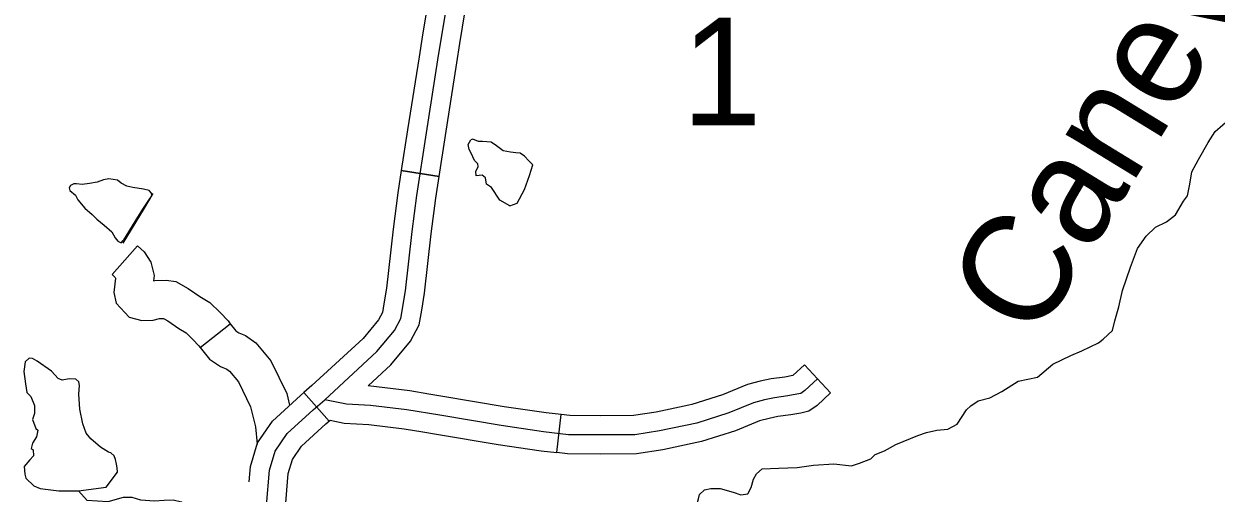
# Model space of a CAD drawing. Extents: x 813775 to 1157140, y 1757555 to 1979907.
# Drawn here: x 976322 to 985663, y 1865768 to 1869447 of the extents above; entities that cross this region are included whole.
import ezdxf

# ---------------------------------------------------------------- set-up
doc = ezdxf.new("R2010")
doc.units = 0
for name, color, linetype in [('Level 31', 7, 'Continuous'), ('Level 32', 7, 'Continuous'), ('Level 35', 7, 'Continuous'), ('Level 5', 7, 'Continuous')]:
    doc.layers.add(name, color=color, linetype=linetype)

msp = doc.modelspace()

# ---------------------------------------------------------------- linework, layer by layer
at = {"layer": 'Level 31'}
for p, q in [((979575.7, 1868251), (979279.2, 1868296.8)), ((979279.2, 1868296.8), (979575.7, 1868251)), ((979575.7, 1868251), (979575.7, 1868251)), ((982436.8, 1866773.3), (982641.4, 1866553.9)), ((978515.2, 1866556.5), (978713.1, 1866331.1)), ((980498.2, 1866085.6), (980532.1, 1866383.7))]:
    msp.add_line(p, q, dxfattribs=at)
for points in [[(979817.2, 1870417.6), (979806.3, 1870409.8), (979649.9, 1870247.8), (979559.6, 1870050.2), (979502.8, 1869711.5), (979442.7, 1869341.2)], [(979738.8, 1869293.2), (979798.8, 1869662.7), (979848.9, 1869961.5), (979901.4, 1870076.4), (980003.7, 1870182.3), (979993, 1870174.5)], [(979442.7, 1869341.2), (979417.9, 1869188.3), (979328.6, 1868616.4), (979279.2, 1868296.8)], [(979575.7, 1868251), (979625, 1868570.3), (979714.2, 1869141.2), (979738.8, 1869293.2)], [(979279.2, 1868296.8), (979252.4, 1868123.1), (979216.4, 1867837.2), (979163.2, 1867375.6), (979142.9, 1867251.1)], [(979439, 1867202.8), (979460.4, 1867334.3), (979514.2, 1867801.3), (979549.6, 1868081.4), (979575.7, 1868251)], [(979142.9, 1867251.1), (979132, 1867184.3), (979101.6, 1867126.3), (978980.1, 1866981.1), (978578.6, 1866612.2), (978515.2, 1866556.5)], [(979018.4, 1866608.9), (979197.5, 1866773.5), (979352.4, 1866958.6), (979420.2, 1867088.1), (979439, 1867202.8)], [(982436.8, 1866773.3), (982347.3, 1866689.8), (982283.8, 1866677.9), (982176.3, 1866664.2), (982089.6, 1866644.5), (981990.7, 1866619.1), (981794.4, 1866539.1), (981555, 1866462.8), (981531.1, 1866457.7)], [(982539.1, 1866663.6), (982441, 1866572.1), (982409.8, 1866549.8), (982378.6, 1866543.1), (982307.2, 1866529.7), (982202.4, 1866516.3), (982124.8, 1866498.7), (982037.9, 1866476.4), (981845.6, 1866398), (981593.6, 1866317.6), (981301.4, 1866255.1), (981109.7, 1866226.1), (980839.8, 1866223.9), (980590, 1866226.1), (980393.8, 1866248.4), (980061.5, 1866297.5), (979579.8, 1866377.9), (979323.4, 1866420.3), (979037.7, 1866455.4), (978850.4, 1866466.6), (978678.9, 1866500.6)], [(978087.9, 1865856.8), (978097.6, 1865976.8), (978153.4, 1866161.3), (978269.8, 1866333.2), (978489.1, 1866533.7), (978515.1, 1866556.5)], [(979496.1, 1866543.8), (979344.8, 1866568.8), (979018.4, 1866608.9)], [(980532.1, 1866383.7), (980413.2, 1866397.2), (980084.8, 1866445.7), (979604.4, 1866525.9), (979496.1, 1866543.8)], [(982641.4, 1866553.9), (982536.2, 1866455.7), (982471.7, 1866409.6), (982408.1, 1866396), (982330.6, 1866381.4), (982228.5, 1866368.4), (982160, 1866352.9), (982085, 1866333.6), (981896.8, 1866256.9), (981632.1, 1866172.5), (981593.9, 1866164.3)], [(981531.1, 1866457.6), (981274.5, 1866402.7), (981097.8, 1866376), (980839.9, 1866373.9), (980599.2, 1866376), (980532.1, 1866383.7)], [(978370.3, 1865626.5), (978394, 1865920.6), (978427.4, 1866030.8), (978498.4, 1866135.7), (978689.3, 1866310.2), (978722.3, 1866339.1)], [(978722.3, 1866339.1), (978831.3, 1866317.5), (979024.1, 1866306), (979302, 1866271.8), (979447.2, 1866247.8)], [(979447.2, 1866247.8), (979555.2, 1866229.9), (980038.2, 1866149.3), (980374.4, 1866099.7), (980498.2, 1866085.6)], [(981593.9, 1866164.3), (981328.4, 1866107.5), (981121.6, 1866076.2), (980839.8, 1866073.9), (980580.9, 1866076.2), (980498.2, 1866085.6)]]:
    msp.add_lwpolyline(points, dxfattribs=at)
at = {"layer": 'Level 32'}
for p, q in [((977013, 1867481.9), (977211.6, 1867706.7)), ((977704.7, 1866908.5), (977939, 1867095.8))]:
    msp.add_line(p, q, dxfattribs=at)
for points in [[(977982.7, 1862376.4), (978080.8, 1862840.7), (978147.7, 1863162.1), (978161.1, 1863421.1), (978174.4, 1863947.8), (978210.1, 1864930), (978210.1, 1865444.3), (978223.5, 1865671.9), (978245.8, 1865948.7), (978290.4, 1866096), (978384.1, 1866234.4), (978589.2, 1866421.9), (978678.9, 1866500.6), (979088.8, 1866877.3), (979227, 1867042.5), (979276.1, 1867136.2), (979311.8, 1867355), (979365.3, 1867819.2), (979401, 1868102.3), (979476.8, 1868593.3), (979566, 1869164.8), (979650.8, 1869687.1)], [(977211.6, 1867706.7), (977265.1, 1867659.4), (977317.2, 1867579.4), (977342.8, 1867474.4), (977338.8, 1867433.1), (977347.8, 1867435), (977436.9, 1867438.2), (977512.1, 1867428.2), (977610.8, 1867372.2), (977700.1, 1867310.3), (977778.2, 1867263.4), (977861.1, 1867183.2), (977921.7, 1867117.6), (977939, 1867095.8)], [(977013, 1867481.9), (977036, 1867461.5), (977037.9, 1867458.6), (977039.3, 1867452.9), (977028.2, 1867339.5), (977046.4, 1867257.2), (977146.4, 1867146.7), (977247.8, 1867121.3), (977334.2, 1867125.1), (977385.4, 1867136.2), (977416.9, 1867137.3), (977451, 1867117.9), (977537.3, 1867058.2), (977594.3, 1867023.9), (977646.4, 1866973.5), (977693.9, 1866922), (977704.7, 1866908.5)], [(977939, 1867095.8), (977982.5, 1867041.5), (978006, 1867025.8), (978059.1, 1867002.7), (978140.2, 1866946.2), (978256.7, 1866804), (978381.8, 1866548.6), (978404.5, 1866456.3)], [(977704.7, 1866908.5), (977777.2, 1866817.8), (977861.7, 1866761.4), (977912.1, 1866739.5), (977934.6, 1866723.8), (978002.6, 1866640.8), (978098.2, 1866445.5), (978136.9, 1866288.8), (978150.9, 1866152.9)]]:
    msp.add_lwpolyline(points, dxfattribs=at)
at = {"layer": 'Level 35'}
for points in [[(985186.1, 1867853.4), (985273.4, 1867894), (985345.1, 1867949.9), (985406.2, 1868056.2), (985438.1, 1868098.7), (985456.7, 1868189.1), (985472.6, 1868287.5), (985523.1, 1868383.2), (985600.1, 1868516.1), (985655.9, 1868603.8), (985833.8, 1868760.6)], [(980129.8, 1868020.2), (980050.1, 1868065.4), (979986.4, 1868163.8), (979946.5, 1868190.4), (979938.6, 1868240.9), (979912, 1868259.5), (979866.9, 1868254.1), (979864.2, 1868288.7), (979880.1, 1868328.6), (979877.5, 1868349.8), (979853.6, 1868376.4), (979827, 1868432.2), (979811.1, 1868461.5), (979803.1, 1868501.4), (979824.4, 1868538.6)], [(980129.8, 1868020.2), (980185.6, 1868041.5), (980244, 1868147.8), (980283.8, 1868256.8), (980310.4, 1868341.9), (980278.5, 1868373.8), (980244, 1868408.3), (980209.5, 1868432.2), (980177.6, 1868434.9), (980135.1, 1868440.2), (980076.7, 1868450.9), (980026.2, 1868490.7), (979983.7, 1868520), (979914.7, 1868525.3), (979882.8, 1868525.3), (979840.3, 1868543.9), (979824.4, 1868538.6)], [(977102.8, 1867749.1), (977193.1, 1867896.6), (977255.5, 1867993.6), (977302, 1868064.1), (977324.6, 1868097.3), (977323.2, 1868119.9), (977303.3, 1868139.8), (977260.8, 1868150.5), (977175.9, 1868165.1), (977129.4, 1868174.4), (977084.2, 1868198.3), (977056.3, 1868222.3), (976988.6, 1868231.6), (976947.5, 1868224.9), (976897, 1868205), (976837.2, 1868194.3), (976778.8, 1868187.7), (976733.7, 1868193), (976713.7, 1868193), (976688.5, 1868178.4), (976676.6, 1868161.1), (976683.2, 1868141.2), (976725.7, 1868102.6), (976744.3, 1868066.7), (976801.4, 1868002.9), (976858.5, 1867952.4), (976894.3, 1867916.6), (976951.4, 1867867.4), (977012.5, 1867815.5), (977037.7, 1867770.4), (977059, 1867742.4), (977085.6, 1867729.2), (977101.5, 1867749.1)], [(977101.2, 1867728.7), (977266.5, 1868002.4), (977336.5, 1868117)], [(984111, 1866644.9), (984261.8, 1866675.8), (984384, 1866779.5), (984524.8, 1866845.9), (984609.8, 1866883.1), (984739.9, 1866946.9), (984777.1, 1866976.2), (984851.4, 1867042.6), (984870, 1867119.7), (984899.2, 1867228.7), (984928.5, 1867356.3), (984992.2, 1867539.7), (985045.3, 1867685.9), (985114.4, 1867781.6), (985186.1, 1867853.4)], [(976922.6, 1866127.1), (976848.2, 1866193.5), (976811, 1866238.7), (976784.5, 1866310.5), (976760.6, 1866427.4), (976752.6, 1866544.4), (976757.9, 1866610.9), (976752.6, 1866640.1), (976728.7, 1866661.4), (976678.2, 1866664), (976622.5, 1866653.4), (976590.6, 1866666.7), (976540.1, 1866725.2), (976425.9, 1866802.3), (976391.4, 1866823.5), (976364.8, 1866826.2), (976333, 1866796.9), (976322.4, 1866722.5), (976335.6, 1866624.2), (976346.3, 1866557.7), (976378.1, 1866525.8), (976404.7, 1866454), (976404.7, 1866392.9), (976391.4, 1866345), (976415.3, 1866275.9), (976431.2, 1866262.6), (976420.6, 1866209.5), (976391.4, 1866159), (976380.8, 1866119.1), (976394.1, 1866108.5), (976396.7, 1866060.6), (976370.2, 1866028.7), (976325, 1865975.6), (976330.3, 1865917.1), (976338.3, 1865885.2)], [(982804.9, 1865983), (982868.1, 1866001.7), (982958.4, 1866036.2), (982990.3, 1866070.8), (983064.6, 1866100), (983152.3, 1866147.9), (983324.9, 1866219.6), (983393.9, 1866243.6), (983473.6, 1866262.2), (983561.3, 1866270.1), (983633, 1866307.3), (983707.3, 1866421.7), (983741.8, 1866453.5), (983797.6, 1866490.8), (983890.6, 1866514.7), (983983.5, 1866565.2), (984111, 1866644.9)], [(977057, 1865932.3), (977053.7, 1865965.1), (977047.2, 1865994.6), (977040.6, 1866030.6), (977030.8, 1866060.1), (977004.6, 1866083), (976985, 1866089.5), (976922.6, 1866127.1)], [(981512.3, 1865545), (981580.6, 1865626.8), (981607.1, 1865722.5), (981615.1, 1865757.1), (981654.9, 1865794.3), (981702.7, 1865804.9), (981777.1, 1865804.9), (981878, 1865775.7), (981939.1, 1865754.4), (981994.9, 1865762.4), (982018.8, 1865812.9), (982037.4, 1865876.7), (982061.3, 1865919.2), (982106.4, 1865959.1), (982233.9, 1865964.4), (982380, 1865969.7), (982507.4, 1865988.4), (982666.8, 1865996.3), (982804.9, 1865983)], [(976338.3, 1865885.2), (976399.4, 1865824), (976399.4, 1865824), (976450.9, 1865804.6), (976595.9, 1865786.8), (976749.9, 1865786.8), (976966.2, 1865814.2), (977057, 1865932.3)], [(977744.4, 1865527.2), (977674.2, 1865568.9), (977621, 1865643.3), (977557.3, 1865696.4), (977490.9, 1865712.4), (977421.9, 1865709.7), (977344.8, 1865704.4), (977238.6, 1865712.4), (977172.2, 1865733.7), (977100.5, 1865733.7), (976981, 1865699.1), (976898.7, 1865704.4), (976819, 1865709.7), (976749.9, 1865786.8)]]:
    msp.add_lwpolyline(points, dxfattribs=at)

# ---------------------------------------------------------------- texts
msp.add_text('Caney', height=844.8, rotation=58.51959, dxfattribs=at).set_placement((984242.2, 1866943.1))
at = {"layer": 'Level 5'}
msp.add_text('1', height=844.8, dxfattribs=at).set_placement((981475, 1868650))

doc.saveas('drawing.dxf')
